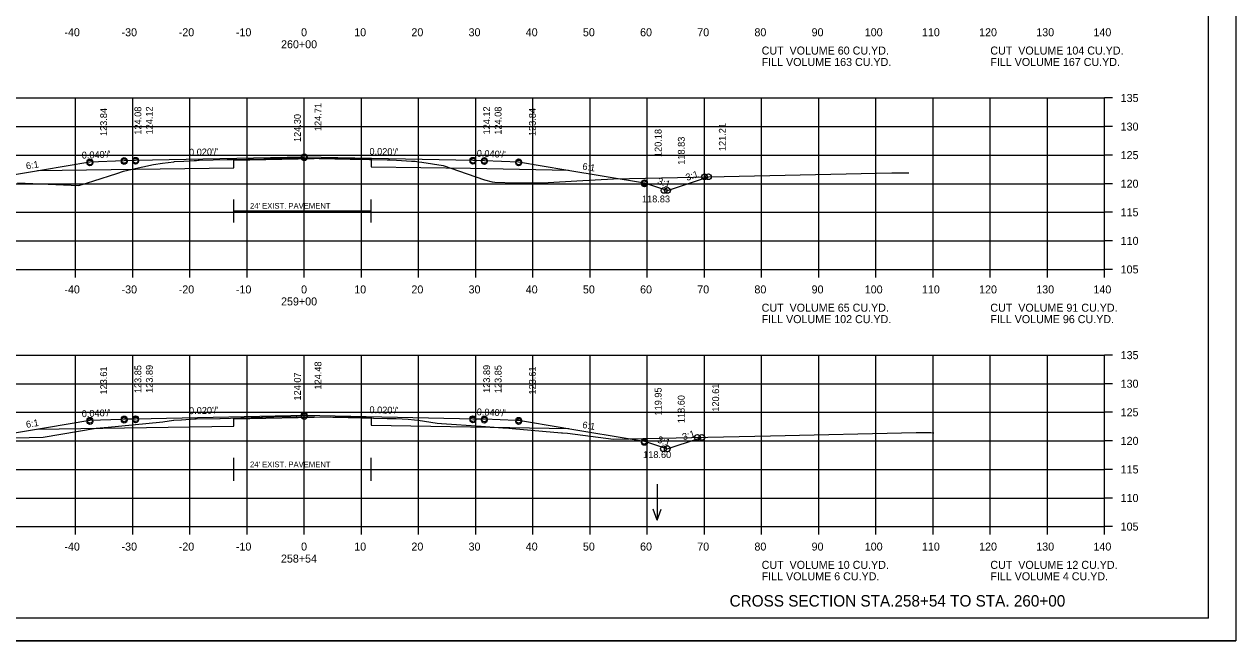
# Model space of a CAD drawing. Extents: x 1175611 to 1176402, y -433344 to -416213.
# Drawn here: x 1175732 to 1175943.9, y -420329.9 to -420222 of the extents above; entities that cross this region are included whole.
import ezdxf

# ---------------------------------------------------------------- set-up
doc = ezdxf.new("R2010")
doc.units = 0
for name, color, linetype in [('Default', 7, 'Continuous'), ('R_Alt Surface', 7, 'Continuous'), ('R_Axis', 7, 'Continuous'), ('R_Axis Annot', 7, 'Continuous'), ('R_Border', 7, 'Continuous'), ('R_Draft', 7, 'Continuous'), ('R_Exist Surface', 7, 'Continuous'), ('R_Fin Surface', 7, 'Continuous'), ('R_Grid', 7, 'Continuous'), ('R_No Plot', 7, 'Continuous'), ('R_Water Annot', 7, 'Continuous'), ('R_Xsect Elev', 7, 'Continuous'), ('R_Xsect Slope', 7, 'Continuous')]:
    doc.layers.add(name, color=color, linetype=linetype)

msp = doc.modelspace()

# ---------------------------------------------------------------- linework, layer by layer
at = {"layer": 'R_Alt Surface'}
for p, q in [((1175768.67, -420254.7), (1175792.67, -420254.7)), ((1175768.67, -420299.93), (1175792.67, -420299.93))]:
    msp.add_line(p, q, dxfattribs=at)
for points in [[(1175734.3, -420247.63), (1175768.67, -420247.14), (1175768.67, -420245.82), (1175785.48, -420245.48), (1175792.67, -420245.63), (1175792.67, -420246.95), (1175810.05, -420247.21), (1175827.17, -420247.55)], [(1175768.67, -420256.7), (1175768.67, -420252.7)], [(1175792.67, -420256.7), (1175792.67, -420252.7)], [(1175734.23, -420292.87), (1175768.67, -420292.38), (1175768.67, -420291.06), (1175785.47, -420290.73), (1175792.67, -420290.87), (1175792.67, -420292.19), (1175810.04, -420292.45), (1175827.25, -420292.79)], [(1175768.67, -420301.93), (1175768.67, -420297.93)], [(1175792.67, -420301.93), (1175792.67, -420297.93)]]:
    msp.add_lwpolyline(points, dxfattribs=at)
at = {"layer": 'R_Axis'}
for p, q in [((1175920.97, -420264.93), (1175920.97, -420234.93)), ((1175922.37, -420234.93), (1175920.97, -420234.93)), ((1175922.37, -420239.93), (1175920.97, -420239.93)), ((1175922.37, -420244.93), (1175920.97, -420244.93)), ((1175922.37, -420249.93), (1175920.97, -420249.93)), ((1175922.37, -420254.93), (1175920.97, -420254.93)), ((1175922.37, -420259.93), (1175920.97, -420259.93)), ((1175640.97, -420264.93), (1175920.97, -420264.93)), ((1175740.97, -420266.33), (1175740.97, -420264.93)), ((1175750.97, -420266.33), (1175750.97, -420264.93)), ((1175760.97, -420266.33), (1175760.97, -420264.93)), ((1175770.97, -420266.33), (1175770.97, -420264.93)), ((1175780.97, -420266.33), (1175780.97, -420264.93)), ((1175790.97, -420266.33), (1175790.97, -420264.93)), ((1175800.97, -420266.33), (1175800.97, -420264.93)), ((1175810.97, -420266.33), (1175810.97, -420264.93)), ((1175820.97, -420266.33), (1175820.97, -420264.93)), ((1175830.97, -420266.33), (1175830.97, -420264.93)), ((1175840.97, -420266.33), (1175840.97, -420264.93)), ((1175850.97, -420266.33), (1175850.97, -420264.93)), ((1175860.97, -420266.33), (1175860.97, -420264.93)), ((1175870.97, -420266.33), (1175870.97, -420264.93)), ((1175880.97, -420266.33), (1175880.97, -420264.93)), ((1175890.97, -420266.33), (1175890.97, -420264.93)), ((1175900.97, -420266.33), (1175900.97, -420264.93)), ((1175910.97, -420266.33), (1175910.97, -420264.93)), ((1175920.97, -420266.33), (1175920.97, -420264.93)), ((1175922.37, -420264.93), (1175920.97, -420264.93)), ((1175920.97, -420309.93), (1175920.97, -420279.93)), ((1175922.37, -420279.93), (1175920.97, -420279.93)), ((1175922.37, -420284.93), (1175920.97, -420284.93)), ((1175922.37, -420289.93), (1175920.97, -420289.93)), ((1175922.37, -420294.93), (1175920.97, -420294.93)), ((1175922.37, -420299.93), (1175920.97, -420299.93)), ((1175922.37, -420304.93), (1175920.97, -420304.93)), ((1175640.97, -420309.93), (1175920.97, -420309.93)), ((1175740.97, -420311.33), (1175740.97, -420309.93)), ((1175750.97, -420311.33), (1175750.97, -420309.93)), ((1175760.97, -420311.33), (1175760.97, -420309.93)), ((1175770.97, -420311.33), (1175770.97, -420309.93)), ((1175780.97, -420311.33), (1175780.97, -420309.93)), ((1175790.97, -420311.33), (1175790.97, -420309.93)), ((1175800.97, -420311.33), (1175800.97, -420309.93)), ((1175810.97, -420311.33), (1175810.97, -420309.93)), ((1175820.97, -420311.33), (1175820.97, -420309.93)), ((1175830.97, -420311.33), (1175830.97, -420309.93)), ((1175840.97, -420311.33), (1175840.97, -420309.93)), ((1175850.97, -420311.33), (1175850.97, -420309.93)), ((1175860.97, -420311.33), (1175860.97, -420309.93)), ((1175870.97, -420311.33), (1175870.97, -420309.93)), ((1175880.97, -420311.33), (1175880.97, -420309.93)), ((1175890.97, -420311.33), (1175890.97, -420309.93)), ((1175900.97, -420311.33), (1175900.97, -420309.93)), ((1175910.97, -420311.33), (1175910.97, -420309.93)), ((1175920.97, -420311.33), (1175920.97, -420309.93)), ((1175922.37, -420309.93), (1175920.97, -420309.93))]:
    msp.add_line(p, q, dxfattribs=at)
at = {"layer": 'R_Border'}
for q in [(1175939.15, -420120.47), (1175622.97, -420325.93)]:
    msp.add_line((1175939.15, -420325.93), q, dxfattribs=at)
at = {"layer": 'R_Exist Surface'}
for points in [[(1175730.79, -420249.77), (1175741.53, -420250.24), (1175743.08, -420249.75), (1175744.18, -420249.43), (1175748.16, -420248.15), (1175749.32, -420247.73), (1175750.86, -420247.4), (1175754.62, -420246.58), (1175756.16, -420246.34), (1175758.17, -420246.09), (1175758.26, -420246.04), (1175759.89, -420245.96), (1175761.71, -420245.88), (1175762.1, -420245.86), (1175762.41, -420245.84), (1175762.6, -420245.84), (1175767.51, -420245.71), (1175767.74, -420245.71), (1175768.39, -420245.69), (1175773.89, -420245.55), (1175773.89, -420245.55), (1175776.22, -420245.49), (1175776.85, -420245.49), (1175780.85, -420245.46), (1175786.32, -420245.57), (1175786.83, -420245.58), (1175786.99, -420245.58), (1175789, -420245.63), (1175789.28, -420245.63), (1175792.38, -420245.7), (1175795.48, -420245.77), (1175795.95, -420245.78), (1175797.11, -420245.82), (1175799.7, -420245.96), (1175800, -420245.98), (1175800.35, -420245.99), (1175800.96, -420246.09), (1175801.54, -420246.19), (1175805.24, -420246.76), (1175809.44, -420248.18), (1175812.49, -420249.28), (1175813.85, -420249.58), (1175814.3, -420249.64), (1175817.84, -420249.77), (1175820.72, -420249.78), (1175823.63, -420249.7), (1175828.65, -420249.44), (1175835.05, -420249.1), (1175849.03, -420248.78), (1175883.72, -420248.02), (1175886.27, -420248.03), (1175886.69, -420248.03)], [(1175730.38, -420294.38), (1175735.27, -420294.29), (1175744.57, -420292.69), (1175746.66, -420292.51), (1175748.5, -420292.36), (1175756.22, -420291.6), (1175758.09, -420291.32), (1175758.16, -420291.29), (1175759.47, -420291.23), (1175761.83, -420291.1), (1175761.99, -420291.1), (1175762.07, -420291.09), (1175762.08, -420291.09), (1175766.18, -420290.99), (1175766.28, -420290.99), (1175773.48, -420290.79), (1175773.64, -420290.79), (1175773.64, -420290.79), (1175775.62, -420290.73), (1175775.67, -420290.73), (1175779.58, -420290.69), (1175779.69, -420290.69), (1175785.94, -420290.78), (1175786.08, -420290.79), (1175788.63, -420290.86), (1175788.67, -420290.86), (1175788.76, -420290.86), (1175793.06, -420290.94), (1175793.11, -420290.95), (1175795.46, -420290.99), (1175795.49, -420290.99), (1175797.01, -420291.04), (1175797.02, -420291.04), (1175799.17, -420291.16), (1175800.26, -420291.23), (1175800.91, -420291.32), (1175804.22, -420291.82), (1175804.98, -420291.92), (1175811.93, -420292.37), (1175815.71, -420292.66), (1175816.73, -420292.72), (1175817.36, -420292.78), (1175825.95, -420293.51), (1175826.16, -420293.54), (1175827, -420293.61), (1175835.08, -420294.66), (1175862.52, -420294.06), (1175888.01, -420293.49), (1175890.55, -420293.49), (1175891.1, -420293.5)]]:
    msp.add_lwpolyline(points, dxfattribs=at)
at = {"layer": 'R_Fin Surface'}
for points in [[(1175714.84, -420249.5), (1175718.55, -420250.74), (1175721.47, -420249.77), (1175735.2, -420247.48), (1175743.47, -420246.1), (1175749.47, -420245.86), (1175751.47, -420245.82), (1175780.97, -420245.23), (1175810.47, -420245.82), (1175812.47, -420245.86), (1175818.47, -420246.1), (1175826.75, -420247.48), (1175840.47, -420249.77), (1175844.5, -420251.11), (1175851.66, -420248.72)], [(1175722.57, -420294.82), (1175735.2, -420292.71), (1175735.86, -420292.6), (1175743.47, -420291.33), (1175748.99, -420291.11), (1175749.47, -420291.09), (1175749.63, -420291.09), (1175751.47, -420291.05), (1175778.61, -420290.51), (1175780.97, -420290.46), (1175808.11, -420291), (1175810.47, -420291.05), (1175810.63, -420291.06), (1175812.47, -420291.09), (1175817.99, -420291.31), (1175818.47, -420291.33), (1175826.08, -420292.6), (1175826.75, -420292.71), (1175839.37, -420294.82), (1175840.47, -420295), (1175844.14, -420296.22), (1175844.46, -420296.33), (1175849.92, -420294.51), (1175850.49, -420294.32)]]:
    msp.add_lwpolyline(points, dxfattribs=at)
at = {"layer": 'R_Grid'}
for p, q in [((1175640.97, -420234.93), (1175920.97, -420234.93)), ((1175740.97, -420264.93), (1175740.97, -420234.93)), ((1175750.97, -420264.93), (1175750.97, -420234.93)), ((1175760.97, -420264.93), (1175760.97, -420234.93)), ((1175770.97, -420264.93), (1175770.97, -420234.93)), ((1175780.97, -420264.93), (1175780.97, -420234.93)), ((1175790.97, -420264.93), (1175790.97, -420234.93)), ((1175800.97, -420264.93), (1175800.97, -420234.93)), ((1175810.97, -420264.93), (1175810.97, -420234.93)), ((1175820.97, -420264.93), (1175820.97, -420234.93)), ((1175830.97, -420264.93), (1175830.97, -420234.93)), ((1175840.97, -420264.93), (1175840.97, -420234.93)), ((1175850.97, -420264.93), (1175850.97, -420234.93)), ((1175860.97, -420264.93), (1175860.97, -420234.93)), ((1175870.97, -420264.93), (1175870.97, -420234.93)), ((1175880.97, -420264.93), (1175880.97, -420234.93)), ((1175890.97, -420264.93), (1175890.97, -420234.93)), ((1175900.97, -420264.93), (1175900.97, -420234.93)), ((1175910.97, -420264.93), (1175910.97, -420234.93)), ((1175920.97, -420264.93), (1175920.97, -420234.93)), ((1175640.97, -420239.93), (1175920.97, -420239.93)), ((1175640.97, -420244.93), (1175920.97, -420244.93)), ((1175640.97, -420249.93), (1175920.97, -420249.93)), ((1175640.97, -420254.93), (1175920.97, -420254.93)), ((1175640.97, -420259.93), (1175920.97, -420259.93)), ((1175640.97, -420264.93), (1175920.97, -420264.93)), ((1175640.97, -420279.93), (1175920.97, -420279.93)), ((1175740.97, -420309.93), (1175740.97, -420279.93)), ((1175750.97, -420309.93), (1175750.97, -420279.93)), ((1175760.97, -420309.93), (1175760.97, -420279.93)), ((1175770.97, -420309.93), (1175770.97, -420279.93)), ((1175780.97, -420309.93), (1175780.97, -420279.93)), ((1175790.97, -420309.93), (1175790.97, -420279.93)), ((1175800.97, -420309.93), (1175800.97, -420279.93)), ((1175810.97, -420309.93), (1175810.97, -420279.93)), ((1175820.97, -420309.93), (1175820.97, -420279.93)), ((1175830.97, -420309.93), (1175830.97, -420279.93)), ((1175840.97, -420309.93), (1175840.97, -420279.93)), ((1175850.97, -420309.93), (1175850.97, -420279.93)), ((1175860.97, -420309.93), (1175860.97, -420279.93)), ((1175870.97, -420309.93), (1175870.97, -420279.93)), ((1175880.97, -420309.93), (1175880.97, -420279.93)), ((1175890.97, -420309.93), (1175890.97, -420279.93)), ((1175900.97, -420309.93), (1175900.97, -420279.93)), ((1175910.97, -420309.93), (1175910.97, -420279.93)), ((1175920.97, -420309.93), (1175920.97, -420279.93)), ((1175640.97, -420284.93), (1175920.97, -420284.93)), ((1175640.97, -420289.93), (1175920.97, -420289.93)), ((1175640.97, -420294.93), (1175920.97, -420294.93)), ((1175640.97, -420299.93), (1175920.97, -420299.93)), ((1175640.97, -420304.93), (1175920.97, -420304.93)), ((1175640.97, -420309.93), (1175920.97, -420309.93))]:
    msp.add_line(p, q, dxfattribs=at)
at = {"layer": 'R_No Plot'}
msp.add_line((1175610.57, -420329.91), (1175943.91, -420329.91), dxfattribs=at)
msp.add_lwpolyline([(1175610.57, -420116.58), (1175943.91, -420116.58), (1175943.91, -420329.92), (1175610.57, -420329.92)], close=True, dxfattribs=at)
for centre in [(1175743.47, -420246.1), (1175743.47, -420246.29), (1175749.47, -420245.86), (1175749.47, -420246.05), (1175751.47, -420245.82), (1175751.47, -420246.01), (1175780.97, -420245.23), (1175780.97, -420245.42), (1175810.47, -420245.82), (1175810.47, -420246.01), (1175812.47, -420245.86), (1175812.47, -420246.05), (1175818.47, -420246.1), (1175818.47, -420246.29), (1175850.98, -420248.73), (1175851.66, -420248.72), (1175851.66, -420248.72), (1175840.47, -420249.77), (1175840.47, -420249.95), (1175843.9, -420251.1), (1175844.5, -420251.11), (1175844.5, -420251.11), (1175743.47, -420291.33), (1175743.47, -420291.55), (1175749.47, -420291.09), (1175749.47, -420291.31), (1175751.47, -420291.05), (1175751.47, -420291.27), (1175780.97, -420290.46), (1175780.97, -420290.68), (1175810.47, -420291.05), (1175810.47, -420291.27), (1175812.47, -420291.09), (1175812.47, -420291.31), (1175818.47, -420291.33), (1175818.47, -420291.55), (1175840.47, -420295), (1175840.47, -420295.21), (1175849.73, -420294.34), (1175850.49, -420294.32), (1175850.49, -420294.32), (1175843.79, -420296.32), (1175844.46, -420296.33), (1175844.46, -420296.33)]:
    msp.add_circle(centre, 0.5, dxfattribs=at)
at = {"layer": 'R_Water Annot'}
for p, q in [((1175842.68, -420302.51), (1175842.68, -420308.79)), ((1175842.68, -420308.79), (1175841.98, -420306.87)), ((1175842.68, -420308.79), (1175843.38, -420306.87))]:
    msp.add_line(p, q, dxfattribs=at)

# ---------------------------------------------------------------- texts
at = {"layer": 'Default'}
for s, p in [('CUT  VOLUME 60 CU.YD.', (1175860.97, -420227.33)), ('CUT  VOLUME 104 CU.YD.', (1175900.97, -420227.33)), ('FILL VOLUME 163 CU.YD.', (1175860.97, -420229.33)), ('FILL VOLUME 167 CU.YD.', (1175900.97, -420229.33)), ('CUT  VOLUME 65 CU.YD.', (1175860.97, -420272.33)), ('CUT  VOLUME 91 CU.YD.', (1175900.97, -420272.33)), ('FILL VOLUME 102 CU.YD.', (1175860.97, -420274.33)), ('FILL VOLUME 96 CU.YD.', (1175900.97, -420274.33)), ('CUT  VOLUME 10 CU.YD.', (1175860.97, -420317.33)), ('CUT  VOLUME 12 CU.YD.', (1175900.97, -420317.33)), ('FILL VOLUME 6 CU.YD.', (1175860.97, -420319.33)), ('FILL VOLUME 4 CU.YD.', (1175900.97, -420319.33))]:
    msp.add_text(s, height=1.4, dxfattribs=at).set_placement(p)
at = {"layer": 'R_Alt Surface'}
for p in [(1175771.48, -420254.31), (1175771.48, -420299.55)]:
    msp.add_text("24' EXIST. PAVEMENT", height=1, dxfattribs=at).set_placement(p)
at = {"layer": 'R_Axis Annot'}
for s, p in [('-40', (1175739.01, -420224.13)), ('-30', (1175749.01, -420224.13)), ('-20', (1175759.01, -420224.13)), ('-10', (1175769.01, -420224.13)), ('0', (1175780.41, -420224.13)), ('10', (1175789.71, -420224.13)), ('20', (1175799.71, -420224.13)), ('30', (1175809.71, -420224.13)), ('40', (1175819.71, -420224.13)), ('50', (1175829.71, -420224.13)), ('60', (1175839.71, -420224.13)), ('70', (1175849.71, -420224.13)), ('80', (1175859.71, -420224.13)), ('90', (1175869.71, -420224.13)), ('100', (1175879.01, -420224.13)), ('110', (1175889.01, -420224.13)), ('120', (1175899.01, -420224.13)), ('130', (1175909.01, -420224.13)), ('140', (1175919.01, -420224.13)), ('260+00', (1175776.91, -420226.23)), ('135', (1175923.77, -420235.63)), ('130', (1175923.77, -420240.63)), ('125', (1175923.77, -420245.63)), ('120', (1175923.77, -420250.63)), ('115', (1175923.77, -420255.63)), ('110', (1175923.77, -420260.63)), ('105', (1175923.77, -420265.63)), ('-40', (1175739.01, -420269.13)), ('-30', (1175749.01, -420269.13)), ('-20', (1175759.01, -420269.13)), ('-10', (1175769.01, -420269.13)), ('0', (1175780.41, -420269.13)), ('10', (1175789.71, -420269.13)), ('20', (1175799.71, -420269.13)), ('30', (1175809.71, -420269.13)), ('40', (1175819.71, -420269.13)), ('50', (1175829.71, -420269.13)), ('60', (1175839.71, -420269.13)), ('70', (1175849.71, -420269.13)), ('80', (1175859.71, -420269.13)), ('90', (1175869.71, -420269.13)), ('100', (1175879.01, -420269.13)), ('110', (1175889.01, -420269.13)), ('120', (1175899.01, -420269.13)), ('130', (1175909.01, -420269.13)), ('140', (1175919.01, -420269.13)), ('259+00', (1175776.91, -420271.23)), ('135', (1175923.77, -420280.63)), ('130', (1175923.77, -420285.63)), ('125', (1175923.77, -420290.63)), ('120', (1175923.77, -420295.63)), ('115', (1175923.77, -420300.63)), ('110', (1175923.77, -420305.63)), ('105', (1175923.77, -420310.63)), ('-40', (1175739.01, -420314.13)), ('-30', (1175749.01, -420314.13)), ('-20', (1175759.01, -420314.13)), ('-10', (1175769.01, -420314.13)), ('0', (1175780.41, -420314.13)), ('10', (1175789.71, -420314.13)), ('20', (1175799.71, -420314.13)), ('30', (1175809.71, -420314.13)), ('40', (1175819.71, -420314.13)), ('50', (1175829.71, -420314.13)), ('60', (1175839.71, -420314.13)), ('70', (1175849.71, -420314.13)), ('80', (1175859.71, -420314.13)), ('90', (1175869.71, -420314.13)), ('100', (1175879.01, -420314.13)), ('110', (1175889.01, -420314.13)), ('120', (1175899.01, -420314.13)), ('130', (1175909.01, -420314.13)), ('140', (1175919.01, -420314.13)), ('258+54', (1175776.89, -420316.23))]:
    msp.add_text(s, height=1.4, dxfattribs=at).set_placement(p)
at = {"layer": 'R_Draft'}
msp.add_text('CROSS SECTION STA.258+54 TO STA. 260+00', height=2, dxfattribs=at).set_placement((1175855.37, -420323.93))
at = {"layer": 'R_Xsect Elev'}
for s, p in [('124.71', (1175783.97, -420240.72)), ('123.84', (1175746.47, -420241.59)), ('124.08', (1175752.47, -420241.35)), ('124.12', (1175754.47, -420241.31)), ('124.30', (1175780.37, -420242.64)), ('124.12', (1175813.47, -420241.31)), ('124.08', (1175815.47, -420241.35)), ('123.84', (1175821.47, -420241.59)), ('121.21', (1175854.69, -420244.22)), ('120.18', (1175843.47, -420245.26)), ('118.83', (1175847.52, -420246.61)), ('123.61', (1175746.47, -420286.82)), ('123.85', (1175752.47, -420286.58)), ('123.89', (1175754.47, -420286.54)), ('124.48', (1175783.97, -420285.95)), ('123.89', (1175813.47, -420286.54)), ('123.85', (1175815.47, -420286.58)), ('123.61', (1175821.47, -420286.82)), ('124.07', (1175780.37, -420287.87)), ('119.95', (1175843.47, -420290.49)), ('120.61', (1175853.53, -420289.82)), ('118.60', (1175847.5, -420291.83))]:
    msp.add_text(s, height=1.2, rotation=90, dxfattribs=at).set_placement(p)
for s, p in [('118.83', (1175840.04, -420253.2)), ('118.60', (1175840.24, -420297.94))]:
    msp.add_text(s, height=1.2, dxfattribs=at).set_placement(p)
at = {"layer": 'R_Xsect Slope'}
for s, rotation, p in [("0.040'/'", 2.2906, (1175742.07, -420245.55)), ("0.020'/'", 1.1458, (1175760.83, -420245.03)), ("0.020'/'", 358.8542, (1175792.36, -420244.86)), ("0.040'/'", 357.7094, (1175811.12, -420245.2)), ('6:1', 9.4623, (1175732.39, -420247.44)), ('6:1', 350.5377, (1175829.55, -420247.44)), ('3:1', 18.4349, (1175847.92, -420249.44)), ('3:1', 341.5651, (1175842.64, -420249.96)), ("0.020'/'", 1.1458, (1175760.83, -420290.26)), ("0.020'/'", 358.8542, (1175792.36, -420290.09)), ('6:1', 9.4623, (1175732.39, -420292.67)), ("0.040'/'", 2.2906, (1175742.07, -420290.79)), ("0.040'/'", 357.7094, (1175811.12, -420290.44)), ('6:1', 350.5377, (1175829.55, -420292.67)), ('3:1', 18.4349, (1175847.32, -420294.85)), ('3:1', 341.5651, (1175842.63, -420295.19))]:
    msp.add_text(s, height=1.2, rotation=rotation, dxfattribs=at).set_placement(p)

doc.saveas('drawing.dxf')
